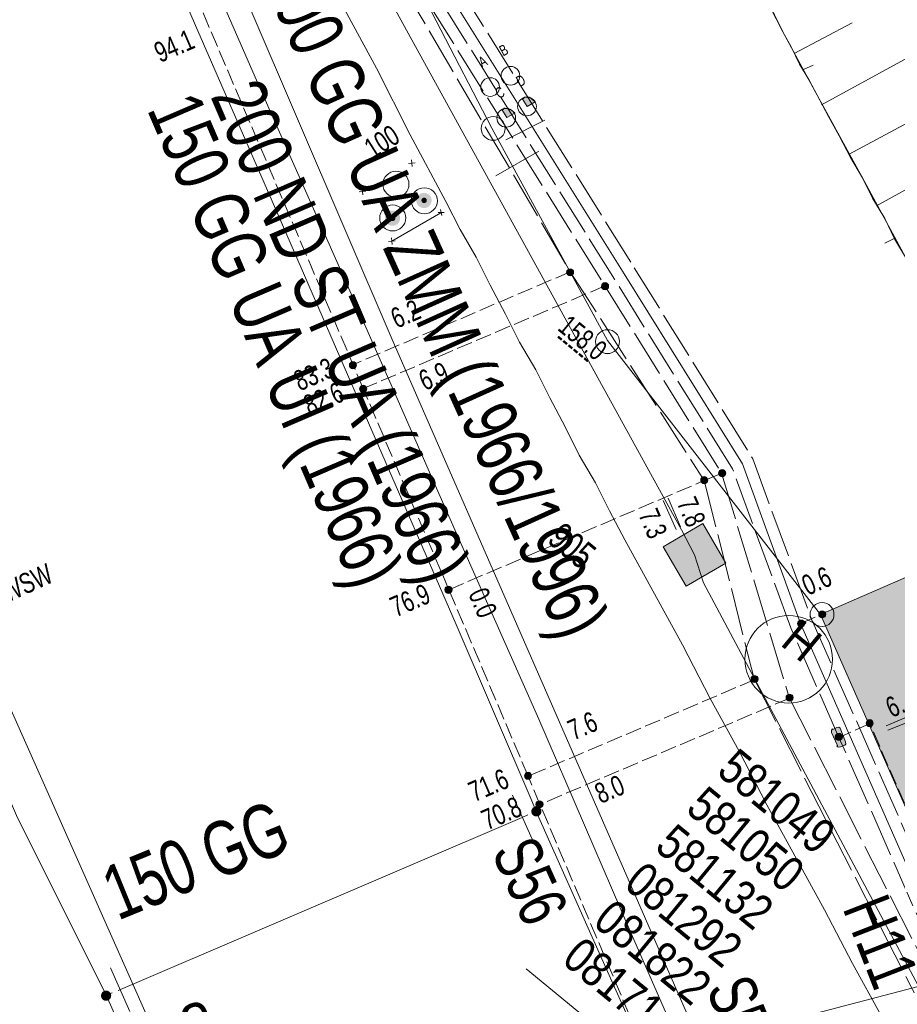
# Model space of a CAD drawing. Header units: metres. Extents: x -740 to 758, y -633 to 854.
# Tile 895 of 1056: x 364 to 387, y 125 to 151. Entities that reach past the tile are written whole.
import ezdxf

# ---------------------------------------------------------------- set-up
doc = ezdxf.new("R2010")
doc.units = ezdxf.units.M
doc.header["$MEASUREMENT"] = 0
for name, pattern in [('1248_208', [1.456, 1.248, -0.208]), ('166_166', [0.3328, 0.1664, -0.1664]), ('416_125', [0.5408, 0.416, -0.1248])]:
    doc.linetypes.add(name, pattern=pattern)
for name, color, linetype in [('Gas.LOVION', 7, 'Continuous'), ('Grundkarte.LOVION', 7, 'Continuous'), ('Grundkarte_Text.LOVION', 7, 'Continuous'), ('Strom.LOVION', 7, 'Continuous'), ('StromBemass.LOVION', 7, 'Continuous'), ('Telko.LOVION', 7, 'Continuous'), ('Wasser.LOVION', 7, 'Continuous')]:
    doc.layers.add(name, color=color, linetype=linetype)
doc.styles.add('ERSTELLTER_STIL_1', font='arial.ttf')

msp = doc.modelspace()

# ---------------------------------------------------------------- hatches: boundary and pattern name
at = {"layer": 'Grundkarte.LOVION', "linetype": 'Continuous', "lineweight": 18}
msp.add_hatch(color=9, dxfattribs=at).paths.add_polyline_path([(384.897, 135.639), (388.733, 126.941), (424.113, 142.34), (420.455, 150.731), (420.134, 150.995), (393.203, 139.259), (390.766, 138.193)])
at = {"layer": 'Strom.LOVION', "linetype": 'Continuous', "lineweight": 18}
for points in [[(374.671, 146.343), (374.685, 146.363), (374.697, 146.385), (374.706, 146.409), (374.713, 146.433), (374.716, 146.458), (374.716, 146.483), (374.712, 146.508), (374.706, 146.532), (374.697, 146.556), (374.685, 146.578), (374.67, 146.598), (374.652, 146.616), (374.633, 146.632), (374.612, 146.645), (374.589, 146.656), (374.565, 146.664), (374.54, 146.668), (374.515, 146.67), (374.49, 146.668), (374.466, 146.663), (374.442, 146.656), (374.419, 146.645), (374.398, 146.631), (374.378, 146.615), (374.361, 146.597), (374.347, 146.576), (374.335, 146.554), (374.325, 146.531), (374.319, 146.507), (374.316, 146.482), (374.316, 146.457), (374.319, 146.432), (374.326, 146.407), (374.335, 146.384), (374.347, 146.362), (374.362, 146.342), (374.379, 146.323), (374.399, 146.308), (374.42, 146.294), (374.443, 146.283), (374.467, 146.276), (374.491, 146.271), (374.517, 146.27), (374.542, 146.271), (374.566, 146.276), (374.59, 146.284), (374.613, 146.295), (374.634, 146.308), (374.653, 146.324)], [(374.575, 146.427), (374.58, 146.434), (374.585, 146.442), (374.588, 146.451), (374.59, 146.459), (374.591, 146.468), (374.591, 146.477), (374.59, 146.486), (374.588, 146.494), (374.584, 146.503), (374.58, 146.51), (374.575, 146.518), (374.569, 146.524), (374.562, 146.53), (374.554, 146.534), (374.546, 146.538), (374.538, 146.541), (374.529, 146.543), (374.52, 146.543), (374.511, 146.542), (374.503, 146.541), (374.494, 146.538), (374.486, 146.534), (374.479, 146.529), (374.472, 146.524), (374.466, 146.517), (374.46, 146.51), (374.456, 146.502), (374.453, 146.494), (374.451, 146.485), (374.45, 146.476), (374.45, 146.468), (374.451, 146.459), (374.453, 146.45), (374.456, 146.442), (374.461, 146.434), (374.466, 146.427), (374.472, 146.42), (374.479, 146.415), (374.486, 146.41), (374.495, 146.406), (374.503, 146.404), (374.512, 146.402), (374.521, 146.401), (374.53, 146.402), (374.538, 146.404), (374.547, 146.406), (374.555, 146.41), (374.562, 146.415), (374.569, 146.421)], [(373.847, 145.881), (373.861, 145.901), (373.873, 145.923), (373.882, 145.947), (373.889, 145.971), (373.892, 145.996), (373.892, 146.021), (373.888, 146.046), (373.882, 146.07), (373.873, 146.094), (373.861, 146.116), (373.846, 146.136), (373.828, 146.154), (373.809, 146.17), (373.788, 146.184), (373.765, 146.194), (373.741, 146.202), (373.717, 146.206), (373.691, 146.208), (373.666, 146.206), (373.642, 146.202), (373.618, 146.194), (373.595, 146.183), (373.574, 146.169), (373.555, 146.153), (373.538, 146.135), (373.523, 146.115), (373.511, 146.093), (373.502, 146.069), (373.496, 146.045), (373.493, 146.02), (373.493, 145.995), (373.496, 145.97), (373.502, 145.946), (373.511, 145.922), (373.524, 145.9), (373.538, 145.88), (373.556, 145.862), (373.575, 145.846), (373.596, 145.833), (373.619, 145.822), (373.643, 145.814), (373.668, 145.81), (373.693, 145.808), (373.718, 145.81), (373.742, 145.815), (373.766, 145.822), (373.789, 145.833), (373.81, 145.847), (373.829, 145.863)], [(373.75, 145.957), (373.755, 145.965), (373.76, 145.973), (373.763, 145.981), (373.765, 145.99), (373.766, 145.999), (373.766, 146.008), (373.765, 146.017), (373.763, 146.026), (373.76, 146.034), (373.755, 146.042), (373.75, 146.049), (373.744, 146.056), (373.737, 146.061), (373.729, 146.066), (373.721, 146.07), (373.712, 146.073), (373.703, 146.074), (373.694, 146.075), (373.685, 146.074), (373.677, 146.073), (373.668, 146.07), (373.66, 146.066), (373.652, 146.061), (373.645, 146.055), (373.639, 146.049), (373.634, 146.041), (373.63, 146.034), (373.626, 146.025), (373.624, 146.016), (373.623, 146.007), (373.623, 145.998), (373.624, 145.989), (373.626, 145.981), (373.63, 145.972), (373.634, 145.964), (373.639, 145.957), (373.646, 145.951), (373.653, 145.945), (373.66, 145.94), (373.668, 145.936), (373.677, 145.933), (373.686, 145.932), (373.695, 145.931), (373.704, 145.932), (373.713, 145.934), (373.721, 145.936), (373.729, 145.94), (373.737, 145.945), (373.744, 145.951)]]:
    msp.add_hatch(color=49, dxfattribs=at).paths.add_polyline_path(points)
at = {"layer": 'Strom.LOVION', "linetype": 'Continuous', "lineweight": 13}
msp.add_hatch(color=7, dxfattribs=at).paths.add_polyline_path([(385.549, 132.304), (385.41, 132.66), (385.378, 132.686), (385.32, 132.681), (385.221, 132.627), (385.205, 132.64), (385.179, 132.608), (385.185, 132.549), (385.336, 132.209), (385.323, 132.193), (385.355, 132.167), (385.414, 132.173), (385.528, 132.213), (385.554, 132.245)])
at = {"layer": 'StromBemass.LOVION', "linetype": 'Continuous', "lineweight": 13}
for points in [[(378.413, 144.534), (378.419, 144.543), (378.425, 144.553), (378.429, 144.564), (378.432, 144.575), (378.433, 144.587), (378.433, 144.598), (378.432, 144.609), (378.429, 144.621), (378.425, 144.631), (378.419, 144.641), (378.412, 144.651), (378.404, 144.659), (378.395, 144.666), (378.386, 144.673), (378.375, 144.677), (378.364, 144.681), (378.353, 144.683), (378.341, 144.684), (378.33, 144.683), (378.319, 144.681), (378.308, 144.677), (378.297, 144.672), (378.288, 144.666), (378.279, 144.659), (378.271, 144.65), (378.264, 144.641), (378.259, 144.631), (378.254, 144.62), (378.252, 144.609), (378.25, 144.597), (378.25, 144.586), (378.252, 144.574), (378.255, 144.563), (378.259, 144.553), (378.264, 144.543), (378.271, 144.533), (378.279, 144.525), (378.288, 144.518), (378.298, 144.511), (378.308, 144.507), (378.319, 144.503), (378.33, 144.501), (378.342, 144.5), (378.353, 144.501), (378.365, 144.503), (378.376, 144.507), (378.386, 144.512), (378.396, 144.518), (378.405, 144.525)], [(379.328, 144.165), (379.335, 144.175), (379.341, 144.185), (379.345, 144.196), (379.348, 144.208), (379.349, 144.22), (379.349, 144.232), (379.348, 144.243), (379.345, 144.255), (379.34, 144.266), (379.335, 144.276), (379.327, 144.286), (379.319, 144.295), (379.31, 144.302), (379.3, 144.309), (379.289, 144.314), (379.278, 144.317), (379.266, 144.32), (379.254, 144.32), (379.242, 144.319), (379.231, 144.317), (379.219, 144.313), (379.209, 144.308), (379.199, 144.302), (379.189, 144.294), (379.181, 144.286), (379.174, 144.276), (379.169, 144.266), (379.164, 144.254), (379.161, 144.243), (379.16, 144.231), (379.16, 144.219), (379.161, 144.207), (379.164, 144.196), (379.169, 144.185), (379.175, 144.174), (379.182, 144.165), (379.19, 144.156), (379.199, 144.148), (379.209, 144.142), (379.22, 144.137), (379.231, 144.133), (379.243, 144.131), (379.255, 144.131), (379.267, 144.131), (379.278, 144.134), (379.29, 144.137), (379.301, 144.142), (379.311, 144.149), (379.32, 144.156)], [(372.729, 142.099), (372.736, 142.109), (372.742, 142.119), (372.746, 142.13), (372.749, 142.141), (372.751, 142.153), (372.751, 142.165), (372.749, 142.176), (372.746, 142.188), (372.742, 142.199), (372.736, 142.209), (372.729, 142.219), (372.721, 142.227), (372.712, 142.235), (372.702, 142.241), (372.691, 142.246), (372.68, 142.25), (372.668, 142.252), (372.657, 142.252), (372.645, 142.252), (372.633, 142.249), (372.622, 142.246), (372.611, 142.241), (372.601, 142.234), (372.592, 142.227), (372.584, 142.218), (372.577, 142.209), (372.572, 142.198), (372.567, 142.187), (372.565, 142.176), (372.563, 142.164), (372.563, 142.152), (372.565, 142.141), (372.568, 142.129), (372.572, 142.118), (372.578, 142.108), (372.585, 142.098), (372.593, 142.09), (372.602, 142.082), (372.612, 142.076), (372.623, 142.071), (372.634, 142.068), (372.645, 142.065), (372.657, 142.065), (372.669, 142.065), (372.68, 142.068), (372.692, 142.071), (372.702, 142.076), (372.712, 142.083), (372.721, 142.09)], [(372.997, 141.48), (373.004, 141.489), (373.01, 141.5), (373.014, 141.511), (373.017, 141.522), (373.019, 141.534), (373.019, 141.546), (373.017, 141.558), (373.014, 141.569), (373.01, 141.58), (373.004, 141.591), (372.997, 141.6), (372.989, 141.609), (372.98, 141.617), (372.97, 141.623), (372.959, 141.628), (372.947, 141.632), (372.936, 141.634), (372.924, 141.635), (372.912, 141.634), (372.9, 141.632), (372.889, 141.628), (372.878, 141.623), (372.868, 141.616), (372.859, 141.609), (372.851, 141.6), (372.844, 141.59), (372.838, 141.58), (372.834, 141.569), (372.831, 141.557), (372.83, 141.546), (372.83, 141.534), (372.831, 141.522), (372.834, 141.51), (372.839, 141.499), (372.844, 141.489), (372.851, 141.479), (372.86, 141.471), (372.869, 141.463), (372.879, 141.457), (372.89, 141.452), (372.901, 141.448), (372.913, 141.446), (372.924, 141.445), (372.936, 141.446), (372.948, 141.448), (372.959, 141.452), (372.97, 141.457), (372.98, 141.463), (372.989, 141.471)], [(382.391, 139.275), (382.398, 139.284), (382.403, 139.295), (382.408, 139.306), (382.411, 139.317), (382.412, 139.329), (382.412, 139.34), (382.41, 139.352), (382.407, 139.363), (382.403, 139.374), (382.397, 139.384), (382.391, 139.394), (382.383, 139.402), (382.373, 139.41), (382.364, 139.416), (382.353, 139.421), (382.342, 139.424), (382.33, 139.427), (382.319, 139.427), (382.307, 139.427), (382.295, 139.424), (382.284, 139.421), (382.274, 139.416), (382.264, 139.409), (382.255, 139.402), (382.247, 139.393), (382.24, 139.384), (382.235, 139.374), (382.23, 139.363), (382.227, 139.351), (382.226, 139.34), (382.226, 139.328), (382.227, 139.316), (382.23, 139.305), (382.235, 139.294), (382.24, 139.284), (382.247, 139.274), (382.255, 139.266), (382.264, 139.259), (382.274, 139.252), (382.285, 139.247), (382.296, 139.244), (382.308, 139.242), (382.319, 139.241), (382.331, 139.242), (382.342, 139.244), (382.354, 139.248), (382.364, 139.253), (382.374, 139.259), (382.383, 139.266)], [(381.924, 139.092), (381.931, 139.102), (381.936, 139.112), (381.941, 139.123), (381.944, 139.134), (381.945, 139.146), (381.945, 139.158), (381.944, 139.169), (381.941, 139.181), (381.936, 139.191), (381.931, 139.202), (381.924, 139.211), (381.916, 139.22), (381.907, 139.227), (381.897, 139.233), (381.886, 139.238), (381.875, 139.242), (381.863, 139.244), (381.852, 139.245), (381.84, 139.244), (381.828, 139.242), (381.817, 139.238), (381.807, 139.233), (381.797, 139.227), (381.788, 139.219), (381.78, 139.211), (381.773, 139.201), (381.767, 139.191), (381.763, 139.18), (381.76, 139.169), (381.759, 139.157), (381.759, 139.145), (381.76, 139.134), (381.763, 139.122), (381.768, 139.111), (381.773, 139.101), (381.78, 139.092), (381.788, 139.083), (381.797, 139.076), (381.807, 139.07), (381.818, 139.065), (381.829, 139.061), (381.841, 139.059), (381.852, 139.058), (381.864, 139.059), (381.875, 139.061), (381.887, 139.065), (381.897, 139.07), (381.907, 139.076), (381.916, 139.084)], [(381.924, 139.092), (381.931, 139.102), (381.936, 139.112), (381.941, 139.123), (381.944, 139.134), (381.945, 139.146), (381.945, 139.158), (381.944, 139.169), (381.941, 139.181), (381.936, 139.191), (381.931, 139.202), (381.924, 139.211), (381.916, 139.22), (381.907, 139.227), (381.897, 139.233), (381.886, 139.238), (381.875, 139.242), (381.863, 139.244), (381.852, 139.245), (381.84, 139.244), (381.828, 139.242), (381.817, 139.238), (381.807, 139.233), (381.797, 139.227), (381.788, 139.219), (381.78, 139.211), (381.773, 139.201), (381.767, 139.191), (381.763, 139.18), (381.76, 139.169), (381.759, 139.157), (381.759, 139.145), (381.76, 139.134), (381.763, 139.122), (381.768, 139.111), (381.773, 139.101), (381.78, 139.092), (381.788, 139.083), (381.797, 139.076), (381.807, 139.07), (381.818, 139.065), (381.829, 139.061), (381.841, 139.059), (381.852, 139.058), (381.864, 139.059), (381.875, 139.061), (381.887, 139.065), (381.897, 139.07), (381.907, 139.076), (381.916, 139.084)], [(375.229, 136.224), (375.236, 136.233), (375.242, 136.244), (375.246, 136.255), (375.249, 136.266), (375.251, 136.278), (375.25, 136.29), (375.249, 136.302), (375.246, 136.313), (375.242, 136.324), (375.236, 136.335), (375.229, 136.344), (375.221, 136.353), (375.211, 136.36), (375.201, 136.367), (375.191, 136.372), (375.179, 136.375), (375.168, 136.378), (375.156, 136.378), (375.144, 136.378), (375.132, 136.375), (375.121, 136.372), (375.11, 136.366), (375.1, 136.36), (375.091, 136.352), (375.083, 136.344), (375.076, 136.334), (375.07, 136.324), (375.066, 136.313), (375.063, 136.301), (375.061, 136.289), (375.061, 136.277), (375.063, 136.266), (375.066, 136.254), (375.07, 136.243), (375.076, 136.233), (375.083, 136.223), (375.091, 136.214), (375.101, 136.207), (375.111, 136.2), (375.121, 136.195), (375.133, 136.192), (375.144, 136.19), (375.156, 136.189), (375.168, 136.19), (375.18, 136.192), (375.191, 136.196), (375.202, 136.201), (375.212, 136.207), (375.221, 136.215)], [(375.229, 136.224), (375.236, 136.233), (375.242, 136.244), (375.246, 136.255), (375.249, 136.266), (375.251, 136.278), (375.25, 136.29), (375.249, 136.302), (375.246, 136.313), (375.242, 136.324), (375.236, 136.335), (375.229, 136.344), (375.221, 136.353), (375.211, 136.36), (375.201, 136.367), (375.191, 136.372), (375.179, 136.375), (375.168, 136.378), (375.156, 136.378), (375.144, 136.378), (375.132, 136.375), (375.121, 136.372), (375.11, 136.366), (375.1, 136.36), (375.091, 136.352), (375.083, 136.344), (375.076, 136.334), (375.07, 136.324), (375.066, 136.313), (375.063, 136.301), (375.061, 136.289), (375.061, 136.277), (375.063, 136.266), (375.066, 136.254), (375.07, 136.243), (375.076, 136.233), (375.083, 136.223), (375.091, 136.214), (375.101, 136.207), (375.111, 136.2), (375.121, 136.195), (375.133, 136.192), (375.144, 136.19), (375.156, 136.189), (375.168, 136.19), (375.18, 136.192), (375.191, 136.196), (375.202, 136.201), (375.212, 136.207), (375.221, 136.215)], [(375.233, 136.222), (375.24, 136.232), (375.245, 136.242), (375.25, 136.253), (375.253, 136.265), (375.254, 136.277), (375.254, 136.289), (375.253, 136.3), (375.25, 136.312), (375.245, 136.323), (375.239, 136.334), (375.232, 136.343), (375.224, 136.352), (375.215, 136.36), (375.205, 136.366), (375.194, 136.371), (375.183, 136.375), (375.171, 136.377), (375.159, 136.377), (375.147, 136.377), (375.135, 136.374), (375.124, 136.371), (375.113, 136.366), (375.103, 136.359), (375.094, 136.352), (375.086, 136.343), (375.079, 136.333), (375.073, 136.323), (375.069, 136.311), (375.066, 136.3), (375.064, 136.288), (375.064, 136.276), (375.066, 136.264), (375.069, 136.253), (375.073, 136.242), (375.079, 136.231), (375.086, 136.221), (375.094, 136.213), (375.104, 136.205), (375.114, 136.199), (375.125, 136.194), (375.136, 136.19), (375.148, 136.188), (375.16, 136.187), (375.172, 136.188), (375.183, 136.19), (375.195, 136.194), (375.205, 136.199), (375.215, 136.206), (375.225, 136.213)], [(385.012, 135.581), (385.019, 135.59), (385.024, 135.601), (385.029, 135.611), (385.031, 135.623), (385.033, 135.634), (385.033, 135.646), (385.031, 135.657), (385.028, 135.669), (385.024, 135.68), (385.018, 135.69), (385.012, 135.699), (385.004, 135.708), (384.995, 135.715), (384.985, 135.721), (384.974, 135.726), (384.963, 135.73), (384.952, 135.732), (384.94, 135.732), (384.928, 135.732), (384.917, 135.729), (384.906, 135.726), (384.895, 135.721), (384.886, 135.715), (384.877, 135.707), (384.869, 135.699), (384.862, 135.689), (384.856, 135.679), (384.852, 135.668), (384.849, 135.657), (384.848, 135.645), (384.848, 135.634), (384.849, 135.622), (384.852, 135.611), (384.857, 135.6), (384.862, 135.59), (384.869, 135.58), (384.877, 135.572), (384.886, 135.565), (384.896, 135.558), (384.907, 135.553), (384.918, 135.55), (384.929, 135.548), (384.941, 135.547), (384.952, 135.548), (384.964, 135.55), (384.975, 135.554), (384.985, 135.559), (384.995, 135.565), (385.004, 135.572)], [(384.461, 135.337), (384.468, 135.347), (384.474, 135.357), (384.478, 135.368), (384.481, 135.379), (384.482, 135.391), (384.482, 135.403), (384.481, 135.414), (384.478, 135.426), (384.473, 135.437), (384.468, 135.447), (384.461, 135.457), (384.453, 135.465), (384.443, 135.473), (384.433, 135.479), (384.423, 135.484), (384.412, 135.487), (384.4, 135.49), (384.388, 135.49), (384.377, 135.489), (384.365, 135.487), (384.354, 135.484), (384.343, 135.479), (384.333, 135.472), (384.324, 135.465), (384.316, 135.456), (384.309, 135.447), (384.304, 135.436), (384.299, 135.425), (384.297, 135.414), (384.295, 135.402), (384.295, 135.39), (384.297, 135.379), (384.3, 135.367), (384.304, 135.356), (384.31, 135.346), (384.317, 135.337), (384.325, 135.328), (384.334, 135.321), (384.344, 135.314), (384.354, 135.309), (384.366, 135.306), (384.377, 135.304), (384.389, 135.303), (384.401, 135.304), (384.412, 135.306), (384.423, 135.31), (384.434, 135.315), (384.444, 135.321), (384.453, 135.329)], [(383.242, 133.887), (383.248, 133.896), (383.254, 133.907), (383.258, 133.917), (383.261, 133.929), (383.263, 133.941), (383.263, 133.952), (383.261, 133.964), (383.258, 133.975), (383.254, 133.986), (383.248, 133.997), (383.241, 134.006), (383.233, 134.015), (383.224, 134.022), (383.214, 134.028), (383.203, 134.033), (383.192, 134.037), (383.181, 134.039), (383.169, 134.04), (383.157, 134.039), (383.146, 134.037), (383.134, 134.033), (383.124, 134.028), (383.114, 134.022), (383.105, 134.014), (383.097, 134.006), (383.09, 133.996), (383.084, 133.986), (383.08, 133.975), (383.077, 133.963), (383.076, 133.952), (383.076, 133.94), (383.077, 133.928), (383.08, 133.917), (383.085, 133.906), (383.09, 133.896), (383.097, 133.886), (383.105, 133.878), (383.114, 133.87), (383.124, 133.864), (383.135, 133.859), (383.146, 133.855), (383.158, 133.853), (383.17, 133.852), (383.181, 133.853), (383.193, 133.855), (383.204, 133.859), (383.215, 133.864), (383.225, 133.871), (383.234, 133.878)], [(384.157, 133.398), (384.164, 133.408), (384.17, 133.418), (384.174, 133.429), (384.177, 133.44), (384.178, 133.452), (384.178, 133.464), (384.177, 133.475), (384.174, 133.487), (384.169, 133.498), (384.164, 133.508), (384.157, 133.518), (384.149, 133.526), (384.14, 133.534), (384.13, 133.54), (384.119, 133.545), (384.108, 133.548), (384.096, 133.551), (384.084, 133.551), (384.073, 133.551), (384.061, 133.548), (384.05, 133.545), (384.039, 133.54), (384.029, 133.533), (384.02, 133.526), (384.012, 133.517), (384.006, 133.508), (384, 133.497), (383.996, 133.486), (383.993, 133.475), (383.991, 133.463), (383.991, 133.451), (383.993, 133.44), (383.996, 133.428), (384, 133.417), (384.006, 133.407), (384.013, 133.398), (384.021, 133.389), (384.03, 133.382), (384.04, 133.375), (384.051, 133.37), (384.062, 133.367), (384.073, 133.365), (384.085, 133.364), (384.097, 133.365), (384.108, 133.367), (384.12, 133.371), (384.13, 133.376), (384.14, 133.382), (384.149, 133.39)], [(386.252, 132.734), (386.258, 132.743), (386.264, 132.754), (386.268, 132.765), (386.271, 132.776), (386.273, 132.788), (386.273, 132.799), (386.271, 132.811), (386.268, 132.822), (386.264, 132.833), (386.258, 132.843), (386.251, 132.853), (386.243, 132.861), (386.234, 132.868), (386.224, 132.875), (386.214, 132.88), (386.203, 132.883), (386.191, 132.885), (386.179, 132.886), (386.168, 132.885), (386.156, 132.883), (386.145, 132.879), (386.135, 132.874), (386.125, 132.868), (386.116, 132.861), (386.108, 132.852), (386.101, 132.843), (386.095, 132.832), (386.091, 132.822), (386.088, 132.81), (386.087, 132.799), (386.087, 132.787), (386.088, 132.775), (386.091, 132.764), (386.096, 132.753), (386.101, 132.743), (386.108, 132.734), (386.116, 132.725), (386.125, 132.718), (386.135, 132.711), (386.146, 132.706), (386.157, 132.703), (386.168, 132.701), (386.18, 132.7), (386.192, 132.701), (386.203, 132.703), (386.214, 132.707), (386.225, 132.712), (386.235, 132.718), (386.244, 132.725)], [(386.252, 132.734), (386.258, 132.743), (386.264, 132.754), (386.268, 132.765), (386.271, 132.776), (386.273, 132.788), (386.273, 132.799), (386.271, 132.811), (386.268, 132.822), (386.264, 132.833), (386.258, 132.843), (386.251, 132.853), (386.243, 132.861), (386.234, 132.868), (386.224, 132.875), (386.214, 132.88), (386.203, 132.883), (386.191, 132.885), (386.179, 132.886), (386.168, 132.885), (386.156, 132.883), (386.145, 132.879), (386.135, 132.874), (386.125, 132.868), (386.116, 132.861), (386.108, 132.852), (386.101, 132.843), (386.095, 132.832), (386.091, 132.822), (386.088, 132.81), (386.087, 132.799), (386.087, 132.787), (386.088, 132.775), (386.091, 132.764), (386.096, 132.753), (386.101, 132.743), (386.108, 132.734), (386.116, 132.725), (386.125, 132.718), (386.135, 132.711), (386.146, 132.706), (386.157, 132.703), (386.168, 132.701), (386.18, 132.7), (386.192, 132.701), (386.203, 132.703), (386.214, 132.707), (386.225, 132.712), (386.235, 132.718), (386.244, 132.725)], [(385.446, 132.371), (385.453, 132.38), (385.458, 132.39), (385.462, 132.401), (385.465, 132.413), (385.467, 132.425), (385.467, 132.436), (385.465, 132.448), (385.462, 132.459), (385.458, 132.47), (385.452, 132.481), (385.445, 132.49), (385.437, 132.499), (385.428, 132.506), (385.418, 132.512), (385.407, 132.517), (385.396, 132.521), (385.385, 132.523), (385.373, 132.524), (385.361, 132.523), (385.35, 132.521), (385.338, 132.517), (385.328, 132.512), (385.318, 132.506), (385.309, 132.498), (385.301, 132.49), (385.294, 132.48), (385.288, 132.47), (385.284, 132.459), (385.281, 132.447), (385.28, 132.436), (385.28, 132.424), (385.281, 132.412), (385.284, 132.401), (385.289, 132.39), (385.294, 132.38), (385.301, 132.37), (385.309, 132.362), (385.318, 132.354), (385.328, 132.348), (385.339, 132.343), (385.35, 132.339), (385.362, 132.337), (385.374, 132.336), (385.385, 132.337), (385.397, 132.339), (385.408, 132.343), (385.419, 132.348), (385.429, 132.354), (385.438, 132.362)], [(377.312, 131.355), (377.319, 131.365), (377.324, 131.375), (377.329, 131.386), (377.331, 131.398), (377.333, 131.409), (377.333, 131.421), (377.331, 131.433), (377.328, 131.444), (377.324, 131.455), (377.318, 131.465), (377.311, 131.475), (377.303, 131.483), (377.294, 131.491), (377.284, 131.497), (377.274, 131.502), (377.263, 131.505), (377.251, 131.508), (377.239, 131.508), (377.228, 131.508), (377.216, 131.505), (377.205, 131.502), (377.194, 131.497), (377.184, 131.49), (377.175, 131.483), (377.167, 131.474), (377.16, 131.465), (377.155, 131.454), (377.151, 131.443), (377.148, 131.432), (377.146, 131.42), (377.146, 131.409), (377.148, 131.397), (377.151, 131.386), (377.155, 131.375), (377.161, 131.364), (377.168, 131.355), (377.176, 131.346), (377.185, 131.339), (377.195, 131.333), (377.205, 131.328), (377.217, 131.324), (377.228, 131.322), (377.24, 131.321), (377.252, 131.322), (377.263, 131.324), (377.274, 131.328), (377.285, 131.333), (377.295, 131.339), (377.304, 131.347)], [(377.611, 130.607), (377.618, 130.616), (377.624, 130.627), (377.628, 130.638), (377.631, 130.649), (377.632, 130.661), (377.632, 130.672), (377.631, 130.684), (377.628, 130.695), (377.623, 130.706), (377.618, 130.716), (377.611, 130.726), (377.603, 130.734), (377.594, 130.742), (377.584, 130.748), (377.573, 130.753), (377.562, 130.757), (377.551, 130.759), (377.539, 130.759), (377.527, 130.759), (377.516, 130.756), (377.505, 130.753), (377.494, 130.748), (377.484, 130.741), (377.475, 130.734), (377.467, 130.725), (377.46, 130.716), (377.455, 130.706), (377.45, 130.695), (377.448, 130.683), (377.446, 130.672), (377.446, 130.66), (377.448, 130.648), (377.451, 130.637), (377.455, 130.626), (377.461, 130.616), (377.468, 130.607), (377.476, 130.598), (377.485, 130.591), (377.495, 130.584), (377.505, 130.579), (377.516, 130.576), (377.528, 130.574), (377.54, 130.573), (377.551, 130.574), (377.563, 130.576), (377.574, 130.58), (377.584, 130.585), (377.594, 130.591), (377.603, 130.598)]]:
    msp.add_hatch(color=7, dxfattribs=at).paths.add_polyline_path(points)
at = {"layer": 'Telko.LOVION', "linetype": 'Continuous', "lineweight": 13}
for points in [[(377.424, 149.051), (377.279, 149.17), (377.22, 149.164), (377.204, 149.177), (377.146, 149.172), (377.119, 149.14), (377.09, 149.137), (377.214, 148.927)], [(376.877, 148.746), (376.89, 148.762), (376.778, 148.855), (376.749, 148.852), (376.716, 148.878), (376.658, 148.873), (376.642, 148.886), (376.612, 148.883), (376.586, 148.851), (376.557, 148.848), (376.681, 148.639)], [(380.779, 137.409), (381.382, 136.374), (382.417, 136.978), (381.813, 138.013)]]:
    msp.add_hatch(color=7, dxfattribs=at).paths.add_polyline_path(points)
at = {"layer": 'Wasser.LOVION', "linetype": 'Continuous', "lineweight": 13}
for points in [[(377.561, 130.397), (377.571, 130.41), (377.579, 130.425), (377.585, 130.441), (377.589, 130.457), (377.591, 130.473), (377.591, 130.49), (377.589, 130.506), (377.585, 130.523), (377.579, 130.538), (377.571, 130.553), (377.561, 130.566), (377.549, 130.578), (377.537, 130.589), (377.522, 130.598), (377.507, 130.605), (377.492, 130.61), (377.475, 130.613), (377.458, 130.614), (377.442, 130.613), (377.426, 130.61), (377.41, 130.604), (377.395, 130.597), (377.381, 130.588), (377.368, 130.578), (377.356, 130.565), (377.347, 130.552), (377.339, 130.537), (377.333, 130.522), (377.328, 130.506), (377.326, 130.489), (377.327, 130.472), (377.329, 130.456), (377.333, 130.44), (377.339, 130.424), (377.347, 130.41), (377.357, 130.396), (377.368, 130.384), (377.381, 130.374), (377.395, 130.365), (377.41, 130.358), (377.426, 130.353), (377.443, 130.35), (377.459, 130.349), (377.476, 130.35), (377.492, 130.353), (377.508, 130.358), (377.523, 130.365), (377.537, 130.374), (377.55, 130.385)], [(366.3, 125.574), (366.31, 125.587), (366.318, 125.602), (366.324, 125.618), (366.328, 125.634), (366.33, 125.65), (366.33, 125.667), (366.328, 125.684), (366.324, 125.7), (366.318, 125.716), (366.31, 125.73), (366.3, 125.744), (366.288, 125.756), (366.275, 125.766), (366.261, 125.775), (366.246, 125.782), (366.23, 125.788), (366.214, 125.791), (366.197, 125.792), (366.18, 125.791), (366.164, 125.787), (366.148, 125.782), (366.133, 125.775), (366.119, 125.766), (366.106, 125.755), (366.094, 125.743), (366.085, 125.729), (366.077, 125.715), (366.071, 125.699), (366.066, 125.683), (366.064, 125.666), (366.064, 125.65), (366.067, 125.633), (366.071, 125.617), (366.077, 125.601), (366.085, 125.587), (366.095, 125.573), (366.106, 125.561), (366.119, 125.55), (366.134, 125.541), (366.149, 125.534), (366.165, 125.529), (366.181, 125.526), (366.198, 125.525), (366.214, 125.526), (366.231, 125.53), (366.247, 125.535), (366.262, 125.542), (366.276, 125.551), (366.289, 125.562)]]:
    msp.add_hatch(color=7, dxfattribs=at).paths.add_polyline_path(points)

# ---------------------------------------------------------------- linework, layer by layer
at = {"layer": 'Gas.LOVION', "color": 5, "linetype": 'Continuous', "lineweight": 18}
for points in [[(344.934, 208.681), (346.297, 205.622), (349.146, 198.704), (355.418, 185.041), (358.905, 177.033), (362.863, 167.991), (364.083, 165.185), (368.729, 154.393), (373.687, 142.834), (382.501, 122.666), (382.919, 121.865)], [(369.134, 117.901), (369.719, 118.121), (370.549, 116.281), (371.136, 116.472), (367.599, 124.387), (360.97, 139.285), (355.14, 152.207), (354.973, 152.56), (352.877, 157.217), (351.498, 160.289), (351.344, 160.658), (350.848, 161.792), (345.449, 174.092), (341.778, 182.466), (341.318, 183.545), (339.341, 188.051), (335.956, 195.759), (335.386, 197.063)]]:
    msp.add_lwpolyline(points, dxfattribs=at)
at = {"layer": 'Grundkarte.LOVION', "color": 8, "linetype": 'Continuous', "lineweight": 18}
for points in [[(348.208, 210.109), (367.735, 165.468), (370.453, 159.734), (373.379, 153.99), (376.294, 148.364), (379.32, 142.808), (384.897, 135.639), (388.733, 126.941)], [(388.733, 126.941), (384.897, 135.639), (379.32, 142.808), (376.294, 148.364), (373.379, 153.99), (370.453, 159.734), (367.735, 165.468), (348.208, 210.109)], [(348.208, 210.109), (367.735, 165.468), (370.453, 159.734), (373.379, 153.99), (376.294, 148.364), (379.32, 142.808), (384.897, 135.639), (388.733, 126.941)], [(379.771, 137.591), (379.371, 138.35), (379.004, 139.083), (378.578, 139.809), (378.211, 140.542), (377.812, 141.301), (377.445, 142.034), (377.019, 142.76), (376.652, 143.493), (376.252, 144.252), (375.885, 144.984), (375.46, 145.711), (375.092, 146.444), (374.154, 148.185), (373.274, 149.931), (372.335, 151.672), (371.455, 153.418), (370.543, 155.191), (368.783, 158.684), (367.87, 160.457), (367.017, 162.235), (366.137, 163.982), (365.309, 165.792)], [(382.155, 154.316), (382.344, 153.892), (382.592, 153.473), (382.814, 153.021), (383.029, 152.629), (383.251, 152.177), (383.44, 151.753), (383.688, 151.333), (383.909, 150.882), (384.125, 150.489), (384.347, 150.038), (384.595, 149.619), (384.81, 149.226), (385.102, 148.664), (385.387, 148.16), (385.679, 147.597), (385.997, 147.067), (386.256, 146.53), (386.574, 146), (386.833, 145.464), (387.469, 144.403)], [(420.455, 150.731), (424.113, 142.34), (388.733, 126.941), (384.897, 135.639), (390.766, 138.193), (393.203, 139.259), (420.134, 150.995)], [(384.704, 150.014), (384.449, 149.9)], [(386.578, 145.35), (386.86, 145.496)], [(387.216, 123.718), (386.487, 125.125), (385.732, 126.499), (385.003, 127.906), (383.493, 130.655), (382.764, 132.061), (382.009, 133.436), (381.281, 134.842), (379.771, 137.591)]]:
    msp.add_lwpolyline(points, dxfattribs=at)
at = {"layer": 'Grundkarte.LOVION', "color": 253, "linetype": 'Continuous', "lineweight": 18}
msp.add_lwpolyline([(432.314, 140.985), (390.656, 122.991), (388.733, 126.941), (384.897, 135.639), (379.32, 142.808), (376.294, 148.364), (373.379, 153.99), (370.453, 159.734), (367.735, 165.468), (348.208, 210.109)], dxfattribs=at)
at = {"layer": 'Grundkarte.LOVION', "color": 7, "linetype": 'Continuous', "lineweight": 13}
msp.add_lwpolyline([(390.766, 138.193), (389.136, 141.256), (388.305, 142.8), (385.997, 147.067), (384.81, 149.226), (383.909, 150.882), (382.155, 154.316), (385.017, 155.572), (386.925, 152.389), (387.884, 150.739), (388.628, 149.481), (389.275, 148.303), (389.738, 147.492), (390.073, 146.785), (390.688, 145.634), (391.023, 144.928), (391.294, 144.274), (391.635, 143.51), (391.987, 142.628), (392.421, 141.518), (393.203, 139.259)], close=True, dxfattribs=at)
for points in [[(384.201, 150.32), (385.719, 151.118)], [(384.924, 148.972), (387.954, 150.627)], [(385.641, 147.682), (387.185, 148.513)], [(386.364, 146.334), (389.42, 148.022)]]:
    msp.add_lwpolyline(points, dxfattribs=at)
at = {"layer": 'Grundkarte.LOVION', "color": 9, "linetype": 'Continuous', "lineweight": 18}
for centre, radius in [((376.326, 148.357), 0.312), ((379.32, 142.776), 0.313), ((384.934, 135.634), 0.313)]:
    msp.add_circle(centre, radius, dxfattribs=at)
at = {"layer": 'Grundkarte.LOVION', "color": 253, "linetype": 'Continuous', "lineweight": 18}
msp.add_circle((384.063, 134.464), 1.146, dxfattribs=at)
at = {"layer": 'Strom.LOVION', "color": 194, "linetype": '1248_208', "lineweight": 18}
for points in [[(347.386, 210.812), (349.206, 206.704), (357.541, 186.904), (362.232, 176.102), (367.551, 163.573), (372.44, 154.682), (378.346, 144.604), (381.851, 139.139), (383.156, 133.947), (388.496, 123.474), (394.838, 113.469)], [(348.157, 210.178), (349.588, 206.875), (358.294, 186.15), (362.844, 175.438), (367.819, 163.703), (373.088, 154.095), (379.254, 144.235), (382.305, 139.331), (384.076, 133.46), (389.253, 123.282), (395.437, 113.084)]]:
    msp.add_lwpolyline(points, dxfattribs=at)
at = {"layer": 'Strom.LOVION', "color": 1, "linetype": '1248_208', "lineweight": 18}
for points in [[(385.375, 132.42), (384.119, 135.282), (382.589, 139.448), (379.503, 144.407), (373.353, 154.254), (368.087, 163.832), (358.565, 186.251), (349.859, 206.975), (348.639, 209.782)], [(349.668, 208.937), (350.412, 207.221), (359.118, 186.497), (363.724, 175.657), (368.623, 164.092), (373.871, 154.556), (380.021, 144.709), (383.125, 139.707), (384.658, 135.512), (387.488, 129.095)], [(395.939, 113.399), (394.291, 116.341), (390.064, 123.155), (388.78, 125.556), (387.993, 126.499), (387.901, 126.682), (385.375, 132.42)]]:
    msp.add_lwpolyline(points, dxfattribs=at)
at = {"layer": 'Strom.LOVION', "color": 150, "linetype": 'Continuous', "lineweight": 18}
msp.add_lwpolyline([(349.153, 209.359), (350.127, 207.105), (352.531, 201.414), (358.849, 186.367), (361.518, 180.081), (363.516, 175.37), (365.702, 170.235), (368.355, 163.962), (372.273, 156.838), (373.605, 154.397), (379.755, 144.55), (382.857, 139.578), (384.374, 135.396), (388.213, 126.668), (388.356, 126.416), (389.067, 125.643), (390.03, 123.801), (390.688, 122.669), (394.129, 117.094), (394.604, 117.377)], dxfattribs=at)
at = {"layer": 'Strom.LOVION', "color": 7, "linetype": 'Continuous', "lineweight": 13}
for points in [[(377.52, 147.76), (376.401, 147.119)], [(373.672, 145.404), (374.959, 146.15)]]:
    msp.add_lwpolyline(points, dxfattribs=at)
at = {"layer": 'Strom.LOVION', "color": 250, "linetype": 'Continuous', "lineweight": 18}
for points in [[(374.108, 147.441), (374.284, 147.458)], [(374.187, 147.538), (374.205, 147.362)], [(372.822, 146.695), (372.997, 146.712)], [(372.901, 146.791), (372.918, 146.615)], [(374.884, 146.157), (375.046, 146.159)], [(374.95, 146.238), (374.98, 146.078)], [(373.584, 145.395), (373.76, 145.412)], [(373.663, 145.491), (373.681, 145.316)]]:
    msp.add_lwpolyline(points, dxfattribs=at)
at = {"layer": 'Strom.LOVION', "color": 7, "linetype": 'Continuous', "lineweight": 13}
msp.add_lwpolyline([(385.549, 132.304), (385.554, 132.245), (385.528, 132.213), (385.414, 132.173), (385.355, 132.167), (385.323, 132.193), (385.336, 132.209), (385.185, 132.549), (385.179, 132.608), (385.205, 132.64), (385.221, 132.627), (385.32, 132.681), (385.378, 132.686), (385.41, 132.66)], close=True, dxfattribs=at)
for centre, radius in [((373.783, 146.894), 0.341), ((374.527, 146.463), 0.34), ((373.698, 146.012), 0.34)]:
    msp.add_circle(centre, radius, dxfattribs=at)
at = {"layer": 'StromBemass.LOVION', "color": 7, "linetype": '416_125', "lineweight": 13}
for points in [[(388.199, 105.652), (386.642, 109.328), (382.004, 120.194), (377.551, 130.665), (377.243, 131.403), (375.169, 136.284), (372.926, 141.547), (359.174, 173.823), (358.828, 174.646), (354.606, 184.578), (354.235, 185.502), (351.591, 191.687)], [(378.346, 144.604), (372.658, 142.171)], [(379.254, 144.235), (372.926, 141.547)], [(375.169, 136.284), (381.851, 139.139), (382.305, 139.331)], [(384.374, 135.396), (384.927, 135.642)], [(383.172, 133.934), (377.243, 131.403)], [(384.092, 133.447), (377.551, 130.665)], [(399.578, 131.651), (393.215, 128.857), (388.765, 126.914), (387.743, 129.208), (386.182, 132.78), (385.375, 132.42)]]:
    msp.add_lwpolyline(points, dxfattribs=at)
at = {"layer": 'StromBemass.LOVION', "color": 7, "linetype": 'Continuous', "lineweight": 13}
for points in [[(380.906, 138.677), (381.23, 137.926)], [(380.778, 138.621), (381.119, 137.856)], [(386.616, 132.719), (387.368, 133.043)], [(386.657, 132.604), (387.425, 132.916)]]:
    msp.add_lwpolyline(points, dxfattribs=at)
for centre, radius in [((378.342, 144.592), 0.0917), ((379.255, 144.225), 0.0948), ((372.657, 142.159), 0.0939), ((372.924, 141.54), 0.0947), ((382.319, 139.334), 0.0932), ((381.852, 139.151), 0.0932), ((381.852, 139.151), 0.0932), ((375.156, 136.284), 0.0947), ((375.156, 136.284), 0.0947), ((375.159, 136.282), 0.0951), ((384.94, 135.64), 0.0927), ((384.389, 135.397), 0.0937), ((383.169, 133.946), 0.0936), ((384.085, 133.458), 0.0937), ((386.18, 132.793), 0.093), ((386.18, 132.793), 0.093), ((385.373, 132.43), 0.0938), ((377.24, 131.415), 0.0935), ((377.539, 130.666), 0.0932)]:
    msp.add_circle(centre, radius, dxfattribs=at)
at = {"layer": 'Telko.LOVION', "color": 1, "linetype": 'Continuous', "lineweight": 18}
msp.add_lwpolyline([(391.187, 118.92), (381.832, 136.463), (381.598, 137.193), (381.252, 137.854), (373.578, 151.808), (363.944, 169.93), (363.654, 170.625), (363.391, 171.353), (352.48, 197.256), (352.219, 197.955), (352.086, 198.71), (350.865, 201.68), (350.601, 202.112), (350.51, 202.591), (347.032, 211.103)], dxfattribs=at)
at = {"layer": 'Telko.LOVION', "color": 7, "linetype": 'Continuous', "lineweight": 13}
for points in [[(377.424, 149.051), (377.214, 148.927), (377.09, 149.137), (377.119, 149.14), (377.146, 149.172), (377.204, 149.177), (377.22, 149.164), (377.279, 149.17)], [(376.877, 148.746), (376.681, 148.639), (376.557, 148.848), (376.586, 148.851), (376.612, 148.883), (376.642, 148.886), (376.658, 148.873), (376.716, 148.878), (376.749, 148.852), (376.778, 148.855), (376.89, 148.762)], [(380.779, 137.409), (381.813, 138.013), (382.417, 136.978), (381.382, 136.374)], [(380.779, 137.409), (381.813, 138.013), (382.417, 136.978), (381.382, 136.374)]]:
    msp.add_lwpolyline(points, close=True, dxfattribs=at)
msp.add_lwpolyline([(376.663, 148.06), (377.677, 148.573)], dxfattribs=at)
at = {"layer": 'Telko.LOVION', "color": 49, "linetype": 'Continuous', "lineweight": 18}
msp.add_lwpolyline([(377.189, 126.359), (380.098, 123.968), (387.648, 125.948)], dxfattribs=at)
at = {"layer": 'Telko.LOVION', "color": 7, "linetype": 'Continuous', "lineweight": 13}
for centre, radius in [((376.78, 149.734), 0.244), ((376.248, 149.439), 0.245), ((377.213, 148.93), 0.245), ((376.668, 148.634), 0.245)]:
    msp.add_circle(centre, radius, dxfattribs=at)
at = {"layer": 'Wasser.LOVION', "color": 150, "linetype": 'Continuous', "lineweight": 18}
for points in [[(377.451, 130.478), (377.335, 130.762), (375.362, 135.372), (373.152, 140.446), (370.749, 145.975), (368.539, 151.049), (367.64, 153.134), (366.328, 156.124), (363.913, 161.636), (361.9, 166.198), (360.856, 168.564), (359.693, 171.243), (357.283, 176.697), (357.034, 177.278), (354.851, 182.222), (352.467, 187.709), (350.054, 193.192), (347.958, 198.011), (347.636, 198.733), (344.726, 205.217), (343.851, 207.363)], [(334.818, 196.372), (335.263, 195.44), (339.657, 185.717), (340.368, 184.191), (341.105, 182.696), (343.673, 176.386), (347.041, 168.691), (350.397, 161.275), (350.791, 160.412), (351.148, 159.634), (352.328, 156.942), (354.388, 152.341), (354.953, 151.095), (359.722, 139.961), (363.851, 130.375), (366.203, 125.669)], [(381.433, 121.794), (381.175, 122.167), (381.099, 122.337), (380.764, 123.043), (380.648, 123.328), (379.098, 126.782), (377.451, 130.478)], [(366.572, 125.823), (374.047, 129.022), (377.082, 130.324)], [(366.203, 125.669), (368.664, 120.146), (369.248, 118.858), (369.364, 118.574)]]:
    msp.add_lwpolyline(points, dxfattribs=at)
at = {"layer": 'Wasser.LOVION', "color": 94, "linetype": 'Continuous', "lineweight": 18}
msp.add_lwpolyline([(363.773, 164.12), (365.405, 160.275), (367.861, 154.81), (370.258, 149.341), (372.684, 143.873), (375.099, 138.361), (377.526, 132.894), (379.915, 127.349), (382.35, 121.794), (384.768, 116.253), (387.12, 110.793), (387.303, 110.427), (387.606, 109.747), (388.027, 108.621), (388.472, 107.689), (389.216, 107.939), (389.416, 108.018)], dxfattribs=at)
at = {"layer": 'Wasser.LOVION', "color": 7, "linetype": 'Continuous', "lineweight": 13}
for points in [[(376.833, 130.905), (377.344, 129.758)], [(366.31, 126.389), (366.821, 125.242)]]:
    msp.add_lwpolyline(points, dxfattribs=at)
at = {"layer": 'Wasser.LOVION', "color": 150, "linetype": '166_166', "lineweight": 18}
for points in [[(377.082, 130.324), (377.451, 130.478)], [(366.203, 125.669), (366.572, 125.823)]]:
    msp.add_lwpolyline(points, dxfattribs=at)

# ---------------------------------------------------------------- texts
at = {"layer": 'Gas.LOVION', "color": 5, "linetype": 'Continuous', "lineweight": 18, "insert": (368.524, 149.033), "char_height": 1.42277, "attachment_point": 7, "rotation": 293.2452, "style": 'ERSTELLTER_STIL_1'}
msp.add_mtext('{\\A1;\\W0.72100x;200 ND ST UA (1966)}', dxfattribs=at)
at = {"layer": 'Grundkarte_Text.LOVION', "color": 253, "linetype": 'Continuous', "lineweight": 18, "insert": (383.81, 134.853), "char_height": 0.89728, "attachment_point": 7, "rotation": 320.5847, "style": 'ERSTELLTER_STIL_1'}
msp.add_mtext('{\\A1;\\W0.89452x;H}', dxfattribs=at)
at = {"layer": 'Strom.LOVION', "color": 1, "linetype": 'Continuous', "lineweight": 18, "attachment_point": 7, "style": 'ERSTELLTER_STIL_1'}
for s, insert, char_height, rotation in [('{\\A1;\\W0.71557x;100}', (373.183, 147.543), 0.53354, 32.2426), ('{\\A1;\\W0.71560x;158.0}', (377.982, 143.091), 0.53354, 320.584), ('{\\A1;\\W0.71554x;------}', (377.874, 142.763), 0.53355, 320.5841), ('{\\A1;\\W0.71560x;nicht WSW}', (362.452, 135.41), 0.53354, 24.2387)]:
    msp.add_mtext(s, dxfattribs=dict(at, insert=insert, char_height=char_height, rotation=rotation))
at = {"layer": 'StromBemass.LOVION', "color": 7, "linetype": 'Continuous', "lineweight": 13, "attachment_point": 7, "style": 'ERSTELLTER_STIL_1'}
for s, insert, char_height, rotation in [('{\\A1;\\W0.71560x;94.1}', (367.61, 150.061), 0.53353, 23.2376), ('{\\A1;\\W0.71559x;6.2}', (373.803, 143.104), 0.53355, 23.2428), ('{\\A1;\\W0.71557x;83.3}', (371.267, 141.466), 0.53356, 23.2425), ('{\\A1;\\W0.71553x;6.9}', (374.537, 141.475), 0.53355, 23.2428), ('{\\A1;\\W0.71557x;82.6}', (371.522, 140.827), 0.53355, 23.2428), ('{\\A1;\\W0.71557x;7.8}', (381.117, 138.555), 0.53355, 293.245), ('{\\A1;\\W0.71564x;7.3}', (380.113, 138.249), 0.5335, 293.2472), ('{\\A1;\\W0.71559x;0.6}', (384.567, 136.113), 0.53356, 24.2438), ('{\\A1;\\W0.71557x;76.9}', (373.783, 135.551), 0.53356, 23.2425), ('{\\A1;\\W0.71557x;0.0}', (375.661, 136.175), 0.53355, 293.245), ('{\\A1;\\W0.71559x;6.4}', (386.753, 132.917), 0.53356, 23.2425), ('{\\A1;\\W0.71552x;7.6}', (378.434, 132.326), 0.53356, 23.2425), ('{\\A1;\\W0.71560x;71.6}', (375.837, 130.712), 0.53353, 23.2376), ('{\\A1;\\W0.71559x;8.0}', (379.142, 130.666), 0.53356, 23.2425), ('{\\A1;\\W0.71559x;70.8}', (376.175, 129.977), 0.53353, 23.2373)]:
    msp.add_mtext(s, dxfattribs=dict(at, insert=insert, char_height=char_height, rotation=rotation))
at = {"layer": 'Telko.LOVION', "color": 7, "linetype": 'Continuous', "lineweight": 13, "attachment_point": 7, "style": 'ERSTELLTER_STIL_1'}
for s, insert, char_height, rotation in [('{\\A1;\\W0.71526x;B}', (376.587, 150.237), 0.28238, 28.3588), ('{\\A1;\\W0.71025x;A}', (376.039, 149.94), 0.28236, 28.3494), ('{\\A1;\\W0.71602x;D}', (377.028, 149.435), 0.28238, 28.3594), ('{\\A1;\\W0.71602x;C}', (376.481, 149.12), 0.28238, 28.3594), ('{\\A1;\\W0.71559x;905}', (377.705, 137.532), 0.71138, 320.5866)]:
    msp.add_mtext(s, dxfattribs=dict(at, insert=insert, char_height=char_height, rotation=rotation))
at = {"layer": 'Telko.LOVION', "color": 220, "linetype": 'Continuous', "lineweight": 18, "char_height": 0.91526, "attachment_point": 7, "rotation": 320.584, "style": 'ERSTELLTER_STIL_1'}
for s, insert in [('{\\A1;\\W0.80002x;581049}', (382.137, 131.465)), ('{\\A1;\\W0.80002x;581050}', (381.326, 130.478)), ('{\\A1;\\W0.80002x;581132}', (380.514, 129.491)), ('{\\A1;\\W0.80002x;081292}', (379.704, 128.504)), ('{\\A1;\\W0.80002x;081822}', (378.892, 127.517)), ('{\\A1;\\W0.80002x;081714}', (378.081, 126.53))]:
    msp.add_mtext(s, dxfattribs=dict(at, insert=insert))
at = {"layer": 'Wasser.LOVION', "color": 94, "linetype": 'Continuous', "lineweight": 18, "insert": (369.843, 152.156), "char_height": 1.42279, "attachment_point": 7, "rotation": 294.245, "style": 'ERSTELLTER_STIL_1'}
msp.add_mtext('{\\A1;\\W0.71855x;400 GG UA ZMM (1966/1996)}', dxfattribs=at)
at = {"layer": 'Wasser.LOVION', "color": 150, "linetype": 'Continuous', "lineweight": 18, "attachment_point": 7, "style": 'ERSTELLTER_STIL_1'}
for s, insert, char_height, rotation in [('{\\A1;\\W0.71971x;150 GG UA UI (1966)}', (366.863, 148.689), 1.42281, 293.2444), ('{\\A1;\\W0.71560x;150 GG}', (366.51, 127.598), 1.42279, 22.2406)]:
    msp.add_mtext(s, dxfattribs=dict(at, insert=insert, char_height=char_height, rotation=rotation))
at = {"layer": 'Wasser.LOVION', "color": 7, "linetype": 'Continuous', "lineweight": 13, "attachment_point": 7, "style": 'ERSTELLTER_STIL_1'}
for s, insert, char_height, rotation in [('{\\A1;\\W0.71562x;S56}', (376.258, 129.412), 1.24492, 294.2453), ('{\\A1;\\W0.74576x;H11}', (385.461, 127.958), 1.24496, 291.2449), ('{\\A1;\\W0.71561x;S53}', (381.876, 125.83), 1.24493, 292.2453), ('{\\A1;\\W0.71561x;S57}', (367.481, 125.162), 1.24493, 293.2448)]:
    msp.add_mtext(s, dxfattribs=dict(at, insert=insert, char_height=char_height, rotation=rotation))

doc.saveas('drawing.dxf')
